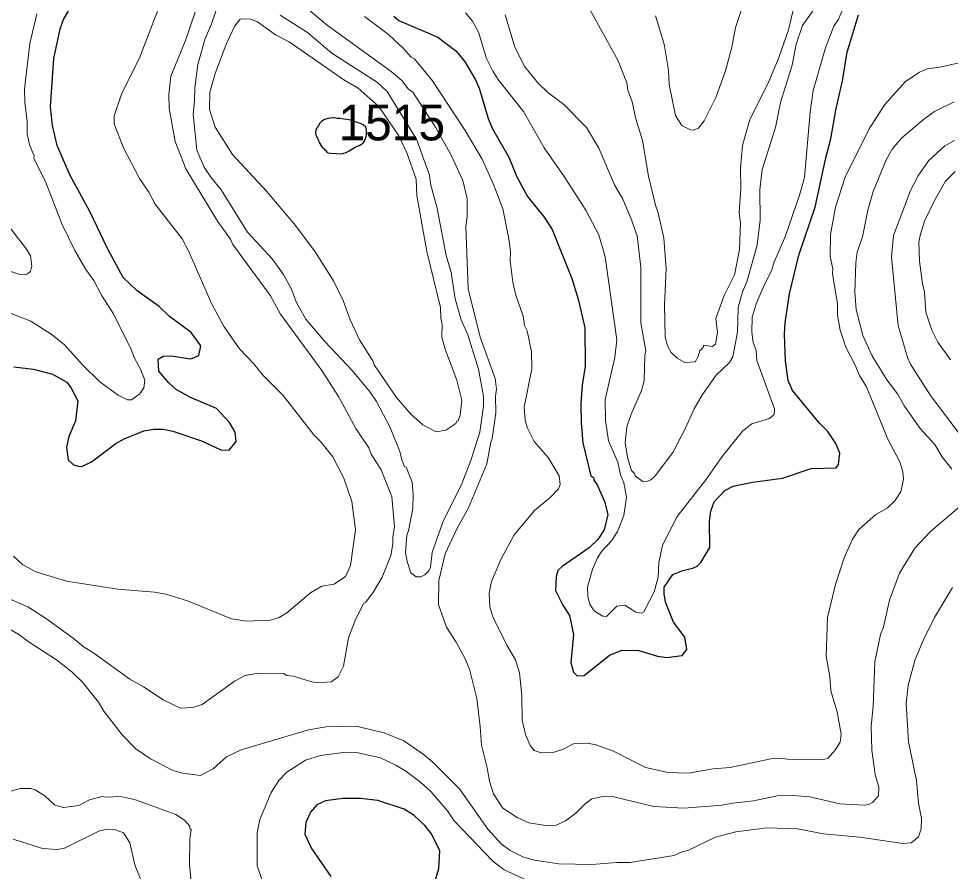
# Model space of a CAD drawing. Extents: x 598.3 to 623.2, y 6902.2 to 6930.1.
# Drawn here: x 605.29 to 607.371, y 6910.701 to 6912.605 of the extents above; entities that cross this region are included whole.
import ezdxf

# ---------------------------------------------------------------- set-up
doc = ezdxf.new("R2010")
doc.units = 0
doc.header["$LTSCALE"] = 0.032
doc.layers.add('1', color=7, linetype='Continuous', lineweight=25)
doc.layers.add('2', color=7, linetype='Continuous', lineweight=13)
doc.layers.add('21', color=7, linetype='Continuous')

msp = doc.modelspace()

# ---------------------------------------------------------------- linework, layer by layer
at = {"layer": '1'}
for points in [[(605.28, 6911.8274), (605.3234, 6911.8225), (605.3662, 6911.8109), (605.398, 6911.7932), (605.4077, 6911.7802), (605.4228, 6911.7515), (605.4173, 6911.7068), (605.4024, 6911.6719), (605.3971, 6911.6486), (605.4011, 6911.6197), (605.4133, 6911.6089), (605.4267, 6911.6049), (605.4333, 6911.6056), (605.4534, 6911.6152), (605.5073, 6911.6562), (605.5259, 6911.6668), (605.5698, 6911.685), (605.5918, 6911.6882), (605.6135, 6911.6882), (605.635, 6911.6839), (605.6992, 6911.6621), (605.742, 6911.6423), (605.7609, 6911.6415), (605.7766, 6911.6608), (605.774, 6911.682), (605.7616, 6911.7034), (605.7322, 6911.7343), (605.673, 6911.7598), (605.6426, 6911.7771), (605.6256, 6911.7916), (605.6037, 6911.8181), (605.6019, 6911.8449), (605.6132, 6911.8517), (605.6313, 6911.8525), (605.6754, 6911.8455), (605.6932, 6911.8527), (605.6971, 6911.8747), (605.6761, 6911.9045), (605.6277, 6911.9397), (605.604, 6911.962), (605.5551, 6911.9972), (605.524, 6912.0268), (605.4896, 6912.0906), (605.4495, 6912.1742), (605.405, 6912.2567), (605.3762, 6912.3219), (605.3662, 6912.3665), (605.3615, 6912.4079), (605.3688, 6912.5158), (605.3833, 6912.5822), (605.3907, 6912.6032), (605.4023, 6912.6233)], [(606.1283, 6912.6109), (606.1399, 6912.6007), (606.2268, 6912.5641), (606.267, 6912.5335), (606.286, 6912.5104), (606.3108, 6912.4688), (606.3188, 6912.45), (606.3391, 6912.3819), (606.3487, 6912.3592), (606.3851, 6912.296), (606.4031, 6912.2519), (606.4266, 6912.2082), (606.4645, 6912.162), (606.4821, 6912.1342), (606.5261, 6912.0252), (606.5402, 6911.9789), (606.5546, 6911.9149), (606.5554, 6911.8287), (606.5489, 6911.7867), (606.5458, 6911.7456), (606.5465, 6911.7015), (606.5505, 6911.6577), (606.5683, 6911.584), (606.5747, 6911.5797), (606.5752, 6911.5746), (606.5828, 6911.5638), (606.599, 6911.5266), (606.6063, 6911.4977), (606.5978, 6911.464), (606.5843, 6911.4419), (606.5649, 6911.4233), (606.5047, 6911.3818), (606.4947, 6911.3725), (606.4907, 6911.3598), (606.4891, 6911.3281), (606.5059, 6911.2951), (606.5206, 6911.2721), (606.5295, 6911.2297), (606.5239, 6911.1666), (606.5296, 6911.1459), (606.538, 6911.1378), (606.5533, 6911.1387), (606.6102, 6911.1838), (606.6381, 6911.1952), (606.6752, 6911.1944), (606.717, 6911.1815), (606.7381, 6911.1783), (606.7723, 6911.1831), (606.7827, 6911.1966), (606.778, 6911.2241), (606.7531, 6911.2573), (606.7354, 6911.3021), (606.732, 6911.3204), (606.732, 6911.3353), (606.7517, 6911.3637), (606.7737, 6911.3732), (606.7963, 6911.3781), (606.806, 6911.3827), (606.8141, 6911.391), (606.8338, 6911.4244), (606.8331, 6911.4829), (606.8364, 6911.5056), (606.8437, 6911.5263), (606.8674, 6911.5518), (606.886, 6911.5612), (606.9297, 6911.5701), (606.9961, 6911.579), (607.0605, 6911.6007), (607.1166, 6911.6023), (607.1217, 6911.6092), (607.1244, 6911.6351), (607.1154, 6911.6567), (607.0978, 6911.6833), (607.0794, 6911.7018), (607.019, 6911.7749), (607.0087, 6911.797), (607.0028, 6911.8413), (607.0006, 6911.9006), (607.0022, 6911.9262), (607.0119, 6911.9909), (607.033, 6912.0768), (607.0692, 6912.1845), (607.093, 6912.294), (607.1044, 6912.3365), (607.1155, 6912.4005), (607.1303, 6912.466), (607.1406, 6912.5301), (607.1664, 6912.6134)], [(606.2193, 6910.675), (606.2292, 6910.7071), (606.2313, 6910.7467), (606.2124, 6910.7846), (606.1978, 6910.8032), (606.1736, 6910.8258), (606.1514, 6910.8402), (606.0924, 6910.8593), (606.0538, 6910.8641), (606.0144, 6910.8641), (605.9761, 6910.8586), (605.9565, 6910.8496), (605.9423, 6910.8334), (605.9321, 6910.8104), (605.9299, 6910.7842), (605.9446, 6910.7518), (605.9877, 6910.6896)]]:
    msp.add_lwpolyline(points, dxfattribs=at)
msp.add_lwpolyline([(605.9866, 6912.3046), (605.9999, 6912.3041), (606.0114, 6912.3031), (606.0221, 6912.3065), (606.0286, 6912.3096), (606.0346, 6912.3135), (606.0419, 6912.3179), (606.0476, 6912.3206), (606.0523, 6912.3229), (606.0562, 6912.3252), (606.0599, 6912.3279), (606.0628, 6912.3315), (606.0667, 6912.3417), (606.0672, 6912.3453), (606.0674, 6912.3505), (606.0674, 6912.3555), (606.0661, 6912.3628), (606.0601, 6912.3678), (606.057, 6912.3693), (606.0536, 6912.3709), (606.0487, 6912.3727), (606.0406, 6912.3753), (606.0315, 6912.3782), (606.0244, 6912.3798), (606.0169, 6912.3805), (606.0072, 6912.3821), (606.0028, 6912.3824), (605.9989, 6912.3829), (605.9936, 6912.3834), (605.9918, 6912.3834), (605.9858, 6912.3829), (605.9814, 6912.3821), (605.9736, 6912.3803), (605.9665, 6912.3758), (605.9631, 6912.3714), (605.9603, 6912.3667), (605.9582, 6912.3633), (605.9564, 6912.3605), (605.9545, 6912.3571), (605.9532, 6912.3498), (605.9545, 6912.3448), (605.9566, 6912.3406), (605.9579, 6912.338), (605.9584, 6912.337), (605.96, 6912.3328), (605.9611, 6912.3302), (605.9616, 6912.3289), (605.9629, 6912.3265), (605.9652, 6912.3229), (605.9684, 6912.3185), (605.9694, 6912.3172), (605.9712, 6912.3156), (605.9738, 6912.3127), (605.9762, 6912.3104), (605.9785, 6912.3067), (605.9796, 6912.3059), (605.9827, 6912.3052)], close=True, dxfattribs=at)
at = {"layer": '2'}
for points in [[(606.8995, 6912.1716), (606.9035, 6912.2268), (606.9027, 6912.2715), (606.9073, 6912.3219), (606.9237, 6912.3796), (606.9638, 6912.4597), (606.9872, 6912.5165), (607.0095, 6912.5803), (607.0233, 6912.6369), (607.0274, 6912.6824), (607.0574, 6912.7648), (607.1243, 6912.8608), (607.1459, 6912.8802), (607.1763, 6912.8984), (607.2402, 6912.9178), (607.3065, 6912.9269), (607.396, 6912.93)], [(607.0452, 6912.2506), (607.0582, 6912.3963), (607.0646, 6912.4446), (607.0922, 6912.5401), (607.1114, 6912.5881), (607.1211, 6912.6043), (607.1578, 6912.6882), (607.17, 6912.7051), (607.1841, 6912.7165), (607.2267, 6912.7344), (607.2551, 6912.7414), (607.3054, 6912.7479), (607.3623, 6912.7462), (607.4798, 6912.7308)], [(605.7477, 6912.6724), (605.7204, 6912.591), (605.7069, 6912.5606), (605.6909, 6912.5028), (605.6837, 6912.451), (605.6836, 6912.4211), (605.6804, 6912.3916), (605.6885, 6912.3113), (605.7049, 6912.2735), (605.7196, 6912.2511), (605.743, 6912.2228), (605.8013, 6912.1281), (605.857, 6912.069), (605.8821, 6912.0336), (605.8988, 6912.0026), (605.9105, 6911.9726), (605.9316, 6911.9338), (605.9742, 6911.8841), (606.0363, 6911.8188), (606.0756, 6911.7714), (606.0898, 6911.75), (606.1205, 6911.692), (606.1421, 6911.6387), (606.1461, 6911.6197), (606.1523, 6911.6051), (606.1557, 6911.6035), (606.1693, 6911.57), (606.1717, 6911.5415), (606.1709, 6911.5115), (606.1613, 6911.4618), (606.1571, 6911.4516), (606.1548, 6911.4125), (606.1581, 6911.3929), (606.1665, 6911.3675), (606.1783, 6911.3588), (606.1887, 6911.3588), (606.1973, 6911.3632), (606.2064, 6911.3724), (606.2105, 6911.3801), (606.2139, 6911.4133), (606.2384, 6911.4832), (606.2788, 6911.5625), (606.3009, 6911.6208), (606.3206, 6911.6817), (606.3287, 6911.74), (606.3287, 6911.7614), (606.3174, 6911.8226), (606.2935, 6911.8994), (606.279, 6911.9326), (606.2657, 6911.9794), (606.2566, 6912.0385), (606.2454, 6912.0766), (606.2243, 6912.1852), (606.2103, 6912.2364), (606.208, 6912.2554), (606.179, 6912.3358), (606.1133, 6912.4428), (606.0918, 6912.4629), (605.9901, 6912.5281), (605.9359, 6912.574), (605.8746, 6912.6128)], [(606.9189, 6912.6696), (606.8914, 6912.5854), (606.8832, 6912.5412), (606.8689, 6912.4886), (606.8474, 6912.4292), (606.8212, 6912.3768), (606.8089, 6912.3603), (606.7969, 6912.3561), (606.791, 6912.3568), (606.7717, 6912.3663), (606.7578, 6912.3892), (606.7431, 6912.4581), (606.7416, 6912.4899), (606.7318, 6912.5485), (606.7128, 6912.6112)], [(605.9205, 6912.6395), (605.9793, 6912.5903), (606.1221, 6912.4873), (606.1464, 6912.4671), (606.1601, 6912.4485), (606.1712, 6912.4406), (606.2218, 6912.3627), (606.2566, 6912.3005), (606.2826, 6912.2435), (606.2923, 6912.2036), (606.2923, 6912.1624), (606.2891, 6912.141), (606.2946, 6912.0017), (606.3211, 6911.8942), (606.3547, 6911.8013), (606.3579, 6911.7775), (606.3555, 6911.762), (606.3562, 6911.7249), (606.3483, 6911.6674), (606.345, 6911.6594), (606.3361, 6911.6108), (606.2953, 6911.5128), (606.2692, 6911.4657), (606.2433, 6911.4099), (606.2291, 6911.3505), (606.2284, 6911.2965), (606.2459, 6911.2467), (606.2677, 6911.2127), (606.2881, 6911.1745), (606.2972, 6911.1523), (606.3134, 6911.0871), (606.3215, 6911.0242), (606.3239, 6910.9826), (606.3369, 6910.9319), (606.3418, 6910.9028), (606.3512, 6910.8745), (606.3718, 6910.8422), (606.4035, 6910.8211), (606.43, 6910.8097), (606.4726, 6910.8027), (606.4898, 6910.8035), (606.5115, 6910.8138), (606.5348, 6910.8308), (606.5554, 6910.852), (606.5709, 6910.8629), (606.5957, 6910.8682), (606.62, 6910.8675), (606.709, 6910.8456), (606.7759, 6910.8424), (606.8614, 6910.8487), (606.8855, 6910.8536), (606.9317, 6910.8582), (606.9842, 6910.8698), (607.0195, 6910.8707), (607.0576, 6910.8673), (607.1247, 6910.8519), (607.1793, 6910.8488), (607.1884, 6910.8504), (607.1971, 6910.8551), (607.2111, 6910.8694), (607.2119, 6910.8887), (607.2035, 6910.9174), (607.1961, 6910.9714), (607.1942, 6911.0253), (607.1989, 6911.0692), (607.2023, 6911.1688), (607.2151, 6911.23), (607.2217, 6911.2465), (607.2354, 6911.3064), (607.2578, 6911.3671)], [(606.3767, 6912.6137), (606.3983, 6912.5417), (606.421, 6912.4977), (606.4498, 6912.4616), (606.4718, 6912.4406), (606.5081, 6912.4131), (606.559, 6912.3622), (606.5864, 6912.3159), (606.6214, 6912.2344), (606.6395, 6912.2017), (606.658, 6912.1599), (606.672, 6912.1203), (606.6801, 6912.0499), (606.6801, 6911.926), (606.6914, 6911.8633), (606.689, 6911.8536), (606.6873, 6911.7965), (606.6818, 6911.7746), (606.6581, 6911.722), (606.6486, 6911.6934), (606.6453, 6911.6589), (606.6501, 6911.6252), (606.659, 6911.5965), (606.6656, 6911.5892), (606.6672, 6911.5839), (606.6852, 6911.571), (606.6937, 6911.5713), (606.7026, 6911.5752), (606.7124, 6911.5839), (606.7512, 6911.6362), (606.7793, 6911.6892), (606.7993, 6911.7341), (606.8176, 6911.7659), (606.8486, 6911.809), (606.8784, 6911.8373), (606.8856, 6911.8501), (606.8962, 6911.9052), (606.8971, 6911.9605), (606.9069, 6911.9948), (606.9166, 6912.0174), (606.9399, 6912.0992), (606.9464, 6912.1555), (606.9456, 6912.2231), (606.9513, 6912.2681), (606.9805, 6912.362), (606.9917, 6912.4181), (607.0181, 6912.5015), (607.0266, 6912.5482), (607.0409, 6912.5895), (607.0791, 6912.6434)], [(606.5577, 6912.6403), (606.6297, 6912.5109), (606.6485, 6912.4621), (606.651, 6912.4457), (606.6608, 6912.4195), (606.6689, 6912.3812), (606.6841, 6912.3328), (606.697, 6912.2532), (606.7126, 6912.1883), (606.7188, 6912.1713), (606.7311, 6912.1151), (606.7368, 6912.0472), (606.7327, 6911.9661), (606.7344, 6911.8936), (606.7398, 6911.8747), (606.7481, 6911.8595), (606.7608, 6911.847), (606.7781, 6911.8373), (606.8012, 6911.8387), (606.8084, 6911.8505), (606.8117, 6911.8632), (606.8207, 6911.8734), (606.8196, 6911.8759), (606.8401, 6911.8728), (606.8468, 6911.8779), (606.8516, 6911.9041), (606.8477, 6911.9356), (606.866, 6911.9872), (606.889, 6912.0333), (606.9003, 6912.09), (606.9027, 6912.149), (606.8995, 6912.1716)], [(606.0429, 6911.4634), (606.0348, 6911.5269), (606.0169, 6911.5787), (605.9922, 6911.6265), (605.9656, 6911.6603), (605.9501, 6911.6758), (605.8815, 6911.7639), (605.8368, 6911.8086), (605.8159, 6911.8344), (605.7835, 6911.8682), (605.7493, 6911.9171), (605.7219, 6911.9678), (605.6697, 6912.0868), (605.6555, 6912.1135), (605.5952, 6912.1912), (605.5815, 6912.2179), (605.5607, 6912.2484), (605.524, 6912.3182), (605.5039, 6912.3704), (605.504, 6912.3879), (605.5212, 6912.4387), (605.5596, 6912.5154), (605.6046, 6912.6314)], [(605.6641, 6912.2694), (605.6398, 6912.3309), (605.627, 6912.4049), (605.6262, 6912.4355), (605.6301, 6912.4764), (605.6633, 6912.556), (605.685, 6912.6198)], [(606.2886, 6912.6179), (606.3044, 6912.5997), (606.3178, 6912.5746), (606.3353, 6912.5164), (606.3492, 6912.4877), (606.3626, 6912.4669), (606.4177, 6912.3975), (606.4644, 6912.3169), (606.5088, 6912.2527), (606.5569, 6912.1774), (606.586, 6912.1224), (606.6, 6912.073), (606.6266, 6911.8879), (606.6218, 6911.8488), (606.6, 6911.7548), (606.6011, 6911.708), (606.6076, 6911.6625), (606.6284, 6911.6148), (606.6346, 6911.5868), (606.642, 6911.5687), (606.6477, 6911.5363), (606.642, 6911.4955), (606.6282, 6911.46), (606.6147, 6911.4392), (606.5931, 6911.4158), (606.5834, 6911.4009), (606.5724, 6911.3755), (606.5611, 6911.3359), (606.5618, 6911.3158), (606.5664, 6911.2971), (606.5767, 6911.2817), (606.5952, 6911.2706), (606.6035, 6911.2701), (606.6265, 6911.2929), (606.6442, 6911.2956), (606.6686, 6911.2795), (606.6815, 6911.2779), (606.6867, 6911.2806), (606.7099, 6911.3253), (606.7189, 6911.3577), (606.7205, 6911.3903), (606.7287, 6911.4295), (606.7609, 6911.4937), (606.8255, 6911.575), (606.8618, 6911.6272), (606.9069, 6911.6843), (606.9276, 6911.7002), (606.9671, 6911.7123), (606.9781, 6911.7211), (606.9789, 6911.7336), (606.9392, 6911.8418), (606.9374, 6911.8638), (606.9311, 6911.8823), (606.9279, 6911.9048), (606.9285, 6911.9382), (606.9373, 6911.9681), (606.9551, 6912.0099), (606.9721, 6912.0423), (606.9767, 6912.0598), (607.0031, 6912.1202), (607.0346, 6912.2109), (607.0452, 6912.2506)], [(605.2567, 6911.9537), (605.3177, 6911.9294), (605.3654, 6911.8994), (605.3928, 6911.877), (605.4336, 6911.8314), (605.4721, 6911.7944), (605.5128, 6911.7643), (605.5333, 6911.7538), (605.5427, 6911.7538), (605.5609, 6911.7672), (605.5698, 6911.7809), (605.5726, 6911.7977), (605.5637, 6911.8213), (605.5491, 6911.8472), (605.5418, 6911.8666), (605.5021, 6911.9459), (605.4758, 6911.9874), (605.4587, 6912.0207), (605.4407, 6912.0448), (605.4159, 6912.0876), (605.3879, 6912.1453), (605.3496, 6912.2427), (605.3247, 6912.2928), (605.3248, 6912.2985), (605.3148, 6912.3231), (605.3097, 6912.3482), (605.3096, 6912.3749), (605.304, 6912.4195), (605.3032, 6912.4478), (605.3153, 6912.5498), (605.331, 6912.6157)], [(606.063, 6912.6096), (606.1165, 6912.5699), (606.1502, 6912.5386), (606.1668, 6912.5188), (606.1742, 6912.5153), (606.215, 6912.4665), (606.2876, 6912.355), (606.326, 6912.2911), (606.3521, 6912.2333), (606.3717, 6912.1802), (606.3855, 6912.1135), (606.3886, 6912.0854), (606.3882, 6912.0642), (606.3944, 6912.0166), (606.4009, 6911.9875), (606.417, 6911.9411), (606.4204, 6911.9196), (606.426, 6911.9079), (606.4357, 6911.8609), (606.4365, 6911.8229), (606.4195, 6911.7374), (606.4218, 6911.7076), (606.4268, 6911.6907), (606.4418, 6911.6611), (606.4728, 6911.6251), (606.4973, 6911.5841), (606.4995, 6911.5647), (606.4963, 6911.5554), (606.4777, 6911.536), (606.4422, 6911.5069), (606.3968, 6911.4526), (606.3671, 6911.3974), (606.3466, 6911.3485), (606.341, 6911.3213), (606.3426, 6911.2913), (606.3499, 6911.2676), (606.3805, 6911.2062), (606.3999, 6911.1737), (606.409, 6911.144), (606.4145, 6911.0946), (606.4152, 6911.0384), (606.4223, 6911.0067), (606.4327, 6910.9819), (606.4421, 6910.9713), (606.4549, 6910.9666), (606.4812, 6910.9654), (606.505, 6910.9733), (606.5314, 6910.9864), (606.5606, 6910.9871), (606.5792, 6910.9833), (606.6191, 6910.9691), (606.6901, 6910.9326), (606.7411, 6910.9217)], [(606.7411, 6910.9217), (606.7862, 6910.9201), (606.8418, 6910.9297), (606.8798, 6910.933), (606.9702, 6910.9524), (606.9893, 6910.954), (607.0078, 6910.9516), (607.0854, 6910.9501), (607.0986, 6910.9541), (607.113, 6910.9708), (607.1249, 6910.9899), (607.1277, 6911.0071), (607.1188, 6911.0571), (607.1042, 6911.104), (607.1018, 6911.1364), (607.0938, 6911.1813), (607.097, 6911.2679), (607.1144, 6911.3414), (607.1342, 6911.4011), (607.1517, 6911.4414), (607.1669, 6911.4644), (607.2046, 6911.498), (607.2299, 6911.5122), (607.2474, 6911.5284), (607.2608, 6911.5483), (607.267, 6911.5768), (607.2652, 6911.5933), (607.2583, 6911.6155), (607.2319, 6911.666), (607.1839, 6911.7829), (607.168, 6911.8083), (607.1588, 6911.8315), (607.1381, 6911.8714), (607.1253, 6911.9098), (607.1195, 6911.9433), (607.1189, 6911.9681), (607.1084, 6912.0361), (607.109, 6912.0466), (607.103, 6912.0739), (607.1034, 6912.1235), (607.1148, 6912.1839), (607.1365, 6912.2514), (607.1903, 6912.3591), (607.225, 6912.4132), (607.2703, 6912.4638), (607.3021, 6912.4856), (607.3197, 6912.4928), (607.3478, 6912.4966), (607.3973, 6912.5082)], [(607.3745, 6911.5995), (607.3521, 6911.6273), (607.3365, 6911.6542), (607.3039, 6911.6898), (607.2687, 6911.7398), (607.2531, 6911.7675), (607.2293, 6911.7983), (607.1963, 6911.8523), (607.1758, 6911.8978), (607.1609, 6911.9556), (607.1576, 6911.9942), (607.1602, 6912.0595), (607.1634, 6912.0835), (607.1748, 6912.1178), (607.1873, 6912.1774), (607.1989, 6912.2192), (607.2279, 6912.29), (607.2413, 6912.3139), (607.2623, 6912.3384), (607.3113, 6912.3802), (607.3358, 6912.3981), (607.3795, 6912.4191)], [(607.3805, 6912.3331), (607.3587, 6912.3214), (607.323, 6912.2882), (607.3005, 6912.2554), (607.2826, 6912.2214), (607.2444, 6912.121), (607.2395, 6912.0728), (607.2548, 6911.92), (607.2755, 6911.8484), (607.2823, 6911.8339), (607.3272, 6911.7638), (607.3956, 6911.6728)], [(605.2627, 6911.3123), (605.3107, 6911.2914), (605.353, 6911.2653), (605.4122, 6911.2221), (605.4346, 6911.2029), (605.4608, 6911.1865), (605.5388, 6911.1304), (605.5696, 6911.1133), (605.6135, 6911.0842), (605.6518, 6911.0658), (605.6797, 6911.067), (605.7001, 6911.0736), (605.7729, 6911.1258), (605.7965, 6911.1385), (605.8258, 6911.1435), (605.8827, 6911.1426), (605.8885, 6911.1386), (605.9037, 6911.1371), (605.9449, 6911.1241), (605.9603, 6911.1224), (605.9888, 6911.1241), (606.0041, 6911.1354), (606.016, 6911.1595), (606.0269, 6911.2222), (606.0426, 6911.2633), (606.0617, 6911.3002), (606.0658, 6911.3022), (606.0828, 6911.3253), (606.102, 6911.3577), (606.1215, 6911.4066), (606.1263, 6911.4324), (606.1259, 6911.4475), (606.1296, 6911.4713), (606.124, 6911.5371), (606.1003, 6911.5978), (606.0777, 6911.6326), (606.0729, 6911.6467), (606.0437, 6911.6901), (606.0049, 6911.7611), (605.9677, 6911.8193), (605.8755, 6911.9455), (605.8527, 6911.9861), (605.7691, 6912.101), (605.7636, 6912.1127), (605.7347, 6912.1526), (605.6641, 6912.2694)], [(607.3719, 6911.8434), (607.3433, 6911.8824), (607.3296, 6911.9092), (607.3164, 6911.95), (607.3139, 6911.994), (607.309, 6912.0139), (607.3027, 6912.0634), (607.301, 6912.1065), (607.3043, 6912.124), (607.3138, 6912.1526), (607.3363, 6912.2009), (607.3604, 6912.2424), (607.3822, 6912.2638)], [(605.2427, 6912.0499), (605.2929, 6912.0339), (605.3086, 6912.0346), (605.3168, 6912.0404), (605.3202, 6912.0524), (605.3166, 6912.0756), (605.3082, 6912.0903), (605.2371, 6912.1815)], [(607.2578, 6911.3671), (607.2919, 6911.4231), (607.3273, 6911.4603), (607.3918, 6911.5152)], [(605.2787, 6911.4052), (605.3, 6911.3854), (605.329, 6911.3696), (605.3972, 6911.3488), (605.5122, 6911.3311), (605.594, 6911.3247), (605.6194, 6911.32), (605.6673, 6911.3049), (605.7656, 6911.2648), (605.7988, 6911.2595), (605.8531, 6911.2617), (605.872, 6911.2679), (605.8897, 6911.2787), (605.9424, 6911.323), (605.9677, 6911.3377), (605.9949, 6911.3423), (606.0205, 6911.3591), (606.0317, 6911.3841), (606.0429, 6911.4634)], [(607.3759, 6911.3348), (607.336, 6911.2679), (607.3105, 6911.2169), (607.293, 6911.174), (607.2767, 6911.117), (607.2727, 6911.0761), (607.2776, 6910.9903), (607.2953, 6910.9041), (607.3001, 6910.8531), (607.3066, 6910.8194), (607.3058, 6910.7962), (607.2998, 6910.7779), (607.2837, 6910.7645), (607.2654, 6910.763), (607.169, 6910.7775), (607.088, 6910.785), (607.0301, 6910.7961), (606.9612, 6910.7985), (606.8919, 6910.7896), (606.8471, 6910.7776), (606.7852, 6910.7474), (606.774, 6910.7451), (606.7546, 6910.7363), (606.6564, 6910.7209), (606.6263, 6910.7208), (606.5706, 6910.7161), (606.4966, 6910.7177), (606.4424, 6910.7257), (606.4178, 6910.7329), (606.3879, 6910.7478), (606.368, 6910.7626), (606.3385, 6910.7951), (606.2747, 6910.885), (606.2156, 6910.945)], [(606.2156, 6910.945), (606.1941, 6910.9631), (606.1509, 6910.9927), (606.1068, 6911.0107), (606.0444, 6911.0252), (605.9774, 6911.0236), (605.938, 6911.017), (605.7874, 6910.9724), (605.755, 6910.957), (605.7255, 6910.9304), (605.697, 6910.9152), (605.6572, 6910.92), (605.6352, 6910.9261), (605.5847, 6910.952), (605.5524, 6910.975), (605.5219, 6911.0056), (605.4811, 6911.0587), (605.4691, 6911.0787), (605.433, 6911.1237), (605.4094, 6911.1464), (605.375, 6911.1735), (605.3118, 6911.214), (605.291, 6911.23), (605.2365, 6911.2611)], [(605.8356, 6910.6766), (605.8229, 6910.7132), (605.8229, 6910.787), (605.8288, 6910.8172), (605.8544, 6910.877), (605.8715, 6910.9038), (605.8896, 6910.9228), (605.9313, 6910.9491), (605.9648, 6910.9597), (606.0211, 6910.967), (606.0484, 6910.9654), (606.0987, 6910.9549), (606.1332, 6910.9385), (606.1553, 6910.925), (606.1886, 6910.8997), (606.211, 6910.8791), (606.2479, 6910.836), (606.2632, 6910.8139), (606.3486, 6910.7246), (606.3747, 6910.7048), (606.435, 6910.6768)], [(605.2602, 6910.8763), (605.2936, 6910.886), (605.3179, 6910.8861), (605.3272, 6910.8833), (605.3491, 6910.87), (605.3712, 6910.8492), (605.391, 6910.844), (605.4248, 6910.8478), (605.449, 6910.8605), (605.4772, 6910.8682), (605.4864, 6910.8667), (605.5182, 6910.8682), (605.5514, 6910.861), (605.6413, 6910.8283), (605.6606, 6910.8151), (605.6728, 6910.802), (605.6731, 6910.7964), (605.6755, 6910.7942), (605.6731, 6910.7738), (605.6723, 6910.7162), (605.6787, 6910.6486)], [(605.5713, 6910.6619), (605.5502, 6910.7156), (605.5391, 6910.7645), (605.5249, 6910.7871), (605.5066, 6910.7937), (605.4899, 6910.7953), (605.4713, 6910.7915), (605.3928, 6910.7532), (605.3774, 6910.7501), (605.3434, 6910.7523), (605.2783, 6910.7726)]]:
    msp.add_lwpolyline(points, dxfattribs=at)
msp.add_lwpolyline([(606.2448, 6911.6862), (606.267, 6911.7011), (606.269, 6911.7061), (606.2722, 6911.7073), (606.2769, 6911.7199), (606.2801, 6911.753), (606.2689, 6911.7981), (606.2437, 6911.8647), (606.2357, 6911.8936), (606.2364, 6911.9221), (606.2333, 6911.9368), (606.2324, 6911.9605), (606.2018, 6912.0855), (606.1801, 6912.2101), (606.1781, 6912.2467), (606.1574, 6912.3052), (606.1396, 6912.3437), (606.0952, 6912.4091), (606.0485, 6912.4496), (606.0171, 6912.4683), (605.8943, 6912.5534), (605.8642, 6912.5691), (605.8239, 6912.5979), (605.8069, 6912.6046), (605.7855, 6912.6039), (605.7731, 6912.5894), (605.755, 6912.5498), (605.7293, 6912.4825), (605.7177, 6912.4413), (605.7167, 6912.4025), (605.7291, 6912.3631), (605.7684, 6912.3021), (605.844, 6912.2198), (605.9085, 6912.1434), (605.9525, 6912.0846), (605.9935, 6912.0196), (606.0149, 6911.9759), (606.0308, 6911.9329), (606.0516, 6911.888), (606.0816, 6911.8407), (606.0842, 6911.8318), (606.1344, 6911.7595), (606.1662, 6911.722), (606.1928, 6911.6979), (606.2222, 6911.6827)], close=True, dxfattribs=at)

# ---------------------------------------------------------------- texts
at = {"layer": '21'}
msp.add_text('1515', height=0.08, dxfattribs=at).set_placement((606.0049, 6912.3333))

doc.saveas('drawing.dxf')
